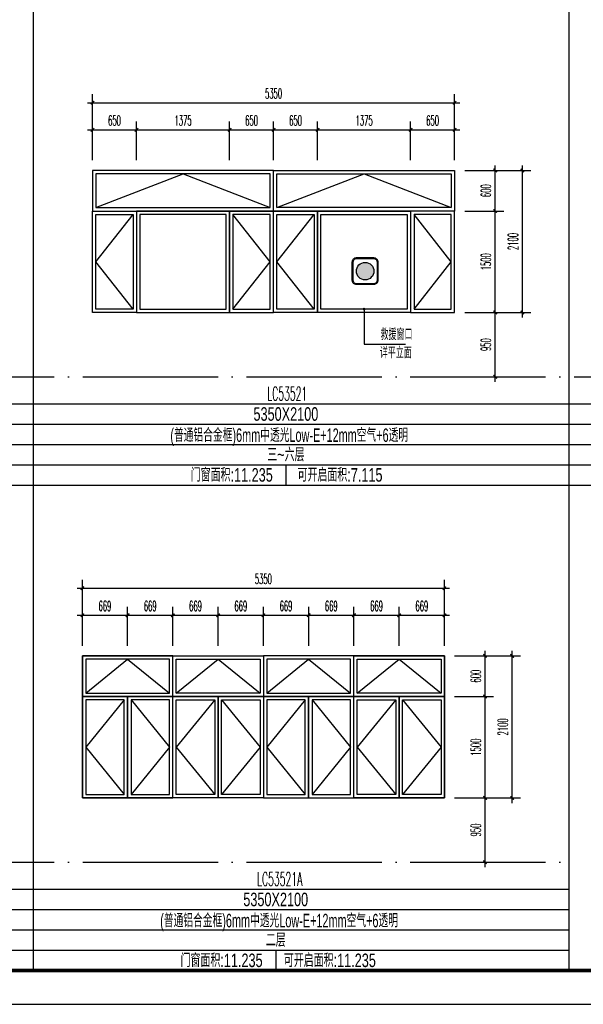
# Model space of a CAD drawing. Extents: x 1779708 to 7299578, y -1121471 to 88434.
# Tile 885 of 1056: x 6654922 to 6663250, y -973850 to -959297. Entities that reach past the tile are written whole.
import ezdxf
from ezdxf.enums import TextEntityAlignment as Align

# ---------------------------------------------------------------- set-up
doc = ezdxf.new("R2010")
doc.units = 0
doc.header["$LTSCALE"] = 1000
doc.header["$MEASUREMENT"] = 0
doc.linetypes.add('DOTE', pattern=[2.42, 2, -0.2, 0.02, -0.2])
doc.layers.get('0').update_dxf_attribs({"linetype": 'CONTINUOUS'})
doc.layers.get('Defpoints').update_dxf_attribs({"linetype": 'CONTINUOUS'})
for name, color, linetype in [('DIM_LEAD', 3, 'CONTINUOUS'), ('DOTE', 1, 'DOTE'), ('NONE', 7, 'CONTINUOUS'), ('PUB_DIM', 3, 'CONTINUOUS'), ('PUB_TAB', 7, 'CONTINUOUS'), ('PUB_TEXT', 7, 'CONTINUOUS'), ('PUB_TITLE', 4, 'CONTINUOUS'), ('WINDOW', 2, 'CONTINUOUS'), ('可见线', 6, 'CONTINUOUS'), ('填充', 251, 'CONTINUOUS'), ('建筑', 31, 'CONTINUOUS'), ('立面细线', 114, 'CONTINUOUS')]:
    doc.layers.add(name, color=color, linetype=linetype)
doc.styles.add('_TCH_DIM', font='SIMPLEX.shx', dxfattribs={"width": 0.7, "bigfont": 'GBCBIG.shx'})
doc.styles.add('_TCH_DIM_T3', font='SIMPLEX.shx', dxfattribs={"width": 0.494118, "bigfont": 'GBCBIG.shx'})
doc.styles.add('dim_font', font='SIMPLEX.shx', dxfattribs={"width": 0.8})
doc.styles.add('华正字体', font='huazheng.shx', dxfattribs={"width": 0.7, "bigfont": 'hztxt.shx'})
doc.dimstyles.new('_TCH_ARCH&&50', dxfattribs={"dimtxt": 148.75, "dimasz": 50, "dimexe": 125, "dimexo": 150, "dimgap": 63.125, "dimtad": 1, "dimdec": 0, "dimzin": 0, "dimdsep": 46, "dimtxsty": '_TCH_DIM_T3', "dimblk": 'ARCHTICK', "dimcen": 0.09, "dimdle": 75, "dimclrt": 7, "dimazin": 2, "dimtfac": 1, "dimtdec": 0, "dimtix": 1, "dimtmove": 2, "dimatfit": 3, "dimfxl": 250, "dimtolj": 1, "dimtzin": 0, "dimarcsym": 0})

# ---------------------------------------------------------------- blocks, each defined once
blk = doc.blocks.new('A$C3D8761CE')
at = {"layer": 'PUB_TITLE'}
blk.add_lwpolyline([(0, 0), (84100, 0), (84100, 59400), (0, 59400)], close=True, dxfattribs=at)
at = {"layer": 'PUB_TITLE', "const_width": 100}
blk.add_lwpolyline([(2500, 1000), (83100, 1000), (83100, 58400), (2500, 58400)], close=True, dxfattribs=at)
blk = doc.blocks.new('A$C718D67BF')
at = {"layer": '建筑'}
h = blk.add_hatch(color=1, dxfattribs=at)
h.dxf.hatch_style = 1
edge = h.paths.add_edge_path()
edge.add_arc((778, 778), 518, 0, 360)
for points in [[(259, 0), (1296, 0, 0.414214), (1555, 259), (1555, 1296, 0.414214), (1296, 1555), (259, 1555, 0.414214), (0, 1296), (0, 259, 0.414214)], [(259, 52), (1296, 52, 0.414214), (1503, 259), (1503, 1296, 0.414214), (1296, 1503), (259, 1503, 0.414214), (52, 1296), (52, 259, 0.414214)]]:
    blk.add_lwpolyline(points, format="xyb", close=True, dxfattribs=at)
at = {"layer": '建筑', "color": 1}
blk.add_circle((778, 778), 518, dxfattribs=at)
blk = doc.blocks.new('_ArchTick')
at = {"color": 0, "linetype": 'ByBlock', "const_width": 0.4}
blk.add_lwpolyline([(-0.5, -0.5), (0.5, 0.5)], dxfattribs=at)
blk = doc.blocks.new('*D3545')
at = {"layer": 'Defpoints', "color": 0, "transparency": 16777216}
for p in [(6661198, -968700), (6661798, -968700), (6661198, -969300)]:
    blk.add_point(p, dxfattribs=at)
at = {"layer": 'PUB_DIM', "color": 0, "lineweight": -2, "transparency": 16777216}
for p, q in [((6661798, -969375), (6661798, -968625)), ((6661348, -968700), (6661923, -968700)), ((6661348, -969300), (6661923, -969300))]:
    blk.add_line(p, q, dxfattribs=at)
at = {"layer": 'PUB_DIM', "color": 0, "lineweight": -2, "transparency": 16777216, "xscale": 50, "yscale": 50, "zscale": 50}
for p, rotation in [((6661798, -968700), 90), ((6661798, -969300), 270)]:
    blk.add_blockref('_ArchTick', p, dxfattribs=dict(at, rotation=rotation))
at = {"layer": 'PUB_DIM', "color": 7, "transparency": 16777216, "insert": (6661661, -969000), "char_height": 148.8, "attachment_point": 5, "rotation": 90, "style": '_TCH_DIM_T3'}
blk.add_mtext('\\A1;600', dxfattribs=at)
blk = doc.blocks.new('*D3546')
at = {"layer": 'Defpoints', "color": 0, "transparency": 16777216}
for p in [(6661198, -969300), (6661798, -969300), (6661198, -970800)]:
    blk.add_point(p, dxfattribs=at)
at = {"layer": 'PUB_DIM', "color": 0, "lineweight": -2, "transparency": 16777216}
for p, q in [((6661798, -970875), (6661798, -969225)), ((6661348, -969300), (6661923, -969300)), ((6661348, -970800), (6661923, -970800))]:
    blk.add_line(p, q, dxfattribs=at)
at = {"layer": 'PUB_DIM', "color": 0, "lineweight": -2, "transparency": 16777216, "xscale": 50, "yscale": 50, "zscale": 50}
for p, rotation in [((6661798, -969300), 90), ((6661798, -970800), 270)]:
    blk.add_blockref('_ArchTick', p, dxfattribs=dict(at, rotation=rotation))
at = {"layer": 'PUB_DIM', "color": 7, "transparency": 16777216, "insert": (6661661, -970050), "char_height": 148.8, "attachment_point": 5, "rotation": 90, "style": '_TCH_DIM_T3'}
blk.add_mtext('\\A1;1500', dxfattribs=at)
blk = doc.blocks.new('*D3547')
at = {"layer": 'Defpoints', "color": 0, "transparency": 16777216}
for p in [(6661198, -970800), (6661798, -970800), (6661198, -971750)]:
    blk.add_point(p, dxfattribs=at)
at = {"layer": 'PUB_DIM', "color": 0, "lineweight": -2, "transparency": 16777216}
for p, q in [((6661348, -970800), (6661923, -970800)), ((6661798, -971825), (6661798, -970725)), ((6661348, -971750), (6661923, -971750))]:
    blk.add_line(p, q, dxfattribs=at)
at = {"layer": 'PUB_DIM', "color": 0, "lineweight": -2, "transparency": 16777216, "xscale": 50, "yscale": 50, "zscale": 50}
for p, rotation in [((6661798, -970800), 90), ((6661798, -971750), 270)]:
    blk.add_blockref('_ArchTick', p, dxfattribs=dict(at, rotation=rotation))
at = {"layer": 'PUB_DIM', "color": 7, "transparency": 16777216, "insert": (6661661, -971275), "char_height": 148.8, "attachment_point": 5, "rotation": 90, "style": '_TCH_DIM_T3'}
blk.add_mtext('\\A1;950', dxfattribs=at)
blk = doc.blocks.new('*D3548')
at = {"layer": 'Defpoints', "color": 0, "transparency": 16777216}
for p in [(6661198, -967700), (6655848, -968550), (6661198, -968550)]:
    blk.add_point(p, dxfattribs=at)
at = {"layer": 'PUB_DIM', "color": 0, "lineweight": -2, "transparency": 16777216}
for p, q in [((6655848, -968400), (6655848, -967575)), ((6661198, -968400), (6661198, -967575)), ((6655773, -967700), (6661273, -967700))]:
    blk.add_line(p, q, dxfattribs=at)
at = {"layer": 'PUB_DIM', "color": 0, "lineweight": -2, "transparency": 16777216, "xscale": 50, "yscale": 50, "zscale": 50, "rotation": 180}
blk.add_blockref('_ArchTick', (6655848, -967700), dxfattribs=at)
at = {"layer": 'PUB_DIM', "color": 0, "lineweight": -2, "transparency": 16777216, "xscale": 50, "yscale": 50, "zscale": 50}
blk.add_blockref('_ArchTick', (6661198, -967700), dxfattribs=at)
at = {"layer": 'PUB_DIM', "color": 7, "transparency": 16777216, "insert": (6658523, -967563), "char_height": 148.8, "attachment_point": 5, "style": '_TCH_DIM_T3'}
blk.add_mtext('\\A1;5350', dxfattribs=at)
blk = doc.blocks.new('*D3549')
at = {"layer": 'Defpoints', "color": 0, "transparency": 16777216}
for p in [(6661348, -968700), (6662198, -968700), (6661348, -970800)]:
    blk.add_point(p, dxfattribs=at)
at = {"layer": 'PUB_DIM', "color": 0, "lineweight": -2, "transparency": 16777216}
for p, q in [((6662198, -970875), (6662198, -968625)), ((6661498, -968700), (6662323, -968700)), ((6661498, -970800), (6662323, -970800))]:
    blk.add_line(p, q, dxfattribs=at)
at = {"layer": 'PUB_DIM', "color": 0, "lineweight": -2, "transparency": 16777216, "xscale": 50, "yscale": 50, "zscale": 50}
for p, rotation in [((6662198, -968700), 90), ((6662198, -970800), 270)]:
    blk.add_blockref('_ArchTick', p, dxfattribs=dict(at, rotation=rotation))
at = {"layer": 'PUB_DIM', "color": 7, "transparency": 16777216, "insert": (6662061, -969750), "char_height": 148.8, "attachment_point": 5, "rotation": 90, "style": '_TCH_DIM_T3'}
blk.add_mtext('\\A1;2100', dxfattribs=at)
blk = doc.blocks.new('*D3603')
at = {"layer": 'Defpoints', "color": 0, "transparency": 16777216}
for p in [(6661348, -961525), (6661948, -961525), (6661348, -962125)]:
    blk.add_point(p, dxfattribs=at)
at = {"layer": 'PUB_DIM', "color": 0, "lineweight": -2, "transparency": 16777216}
for p, q in [((6661948, -962200), (6661948, -961450)), ((6661498, -961525), (6662073, -961525)), ((6661498, -962125), (6662073, -962125))]:
    blk.add_line(p, q, dxfattribs=at)
at = {"layer": 'PUB_DIM', "color": 0, "lineweight": -2, "transparency": 16777216, "xscale": 50, "yscale": 50, "zscale": 50}
for p, rotation in [((6661948, -961525), 90), ((6661948, -962125), 270)]:
    blk.add_blockref('_ArchTick', p, dxfattribs=dict(at, rotation=rotation))
at = {"layer": 'PUB_DIM', "color": 7, "transparency": 16777216, "insert": (6661811, -961825), "char_height": 148.8, "attachment_point": 5, "rotation": 90, "style": '_TCH_DIM_T3'}
blk.add_mtext('\\A1;600', dxfattribs=at)
blk = doc.blocks.new('*D3604')
at = {"layer": 'Defpoints', "color": 0, "transparency": 16777216}
for p in [(6661348, -962125), (6661948, -962125), (6661348, -963625)]:
    blk.add_point(p, dxfattribs=at)
at = {"layer": 'PUB_DIM', "color": 0, "lineweight": -2, "transparency": 16777216}
for p, q in [((6661948, -963700), (6661948, -962050)), ((6661498, -962125), (6662073, -962125)), ((6661498, -963625), (6662073, -963625))]:
    blk.add_line(p, q, dxfattribs=at)
at = {"layer": 'PUB_DIM', "color": 0, "lineweight": -2, "transparency": 16777216, "xscale": 50, "yscale": 50, "zscale": 50}
for p, rotation in [((6661948, -962125), 90), ((6661948, -963625), 270)]:
    blk.add_blockref('_ArchTick', p, dxfattribs=dict(at, rotation=rotation))
at = {"layer": 'PUB_DIM', "color": 7, "transparency": 16777216, "insert": (6661811, -962875), "char_height": 148.8, "attachment_point": 5, "rotation": 90, "style": '_TCH_DIM_T3'}
blk.add_mtext('\\A1;1500', dxfattribs=at)
blk = doc.blocks.new('*D3605')
at = {"layer": 'Defpoints', "color": 0, "transparency": 16777216}
for p in [(6661348, -963625), (6661948, -963625), (6661348, -964575)]:
    blk.add_point(p, dxfattribs=at)
at = {"layer": 'PUB_DIM', "color": 0, "lineweight": -2, "transparency": 16777216}
for p, q in [((6661948, -964650), (6661948, -963550)), ((6661498, -963625), (6662073, -963625)), ((6661498, -964575), (6662073, -964575))]:
    blk.add_line(p, q, dxfattribs=at)
at = {"layer": 'PUB_DIM', "color": 0, "lineweight": -2, "transparency": 16777216, "xscale": 50, "yscale": 50, "zscale": 50}
for p, rotation in [((6661948, -963625), 90), ((6661948, -964575), 270)]:
    blk.add_blockref('_ArchTick', p, dxfattribs=dict(at, rotation=rotation))
at = {"layer": 'PUB_DIM', "color": 7, "transparency": 16777216, "insert": (6661811, -964100), "char_height": 148.8, "attachment_point": 5, "rotation": 90, "style": '_TCH_DIM_T3'}
blk.add_mtext('\\A1;950', dxfattribs=at)
blk = doc.blocks.new('*D3606')
at = {"layer": 'Defpoints', "color": 0, "transparency": 16777216}
for p in [(6656648, -960925), (6655998, -961525), (6656648, -961525)]:
    blk.add_point(p, dxfattribs=at)
at = {"layer": 'PUB_DIM', "color": 0, "lineweight": -2, "transparency": 16777216}
for p, q in [((6655923, -960925), (6656723, -960925)), ((6655998, -961375), (6655998, -960800)), ((6656648, -961375), (6656648, -960800))]:
    blk.add_line(p, q, dxfattribs=at)
at = {"layer": 'PUB_DIM', "color": 0, "lineweight": -2, "transparency": 16777216, "xscale": 50, "yscale": 50, "zscale": 50, "rotation": 180}
blk.add_blockref('_ArchTick', (6655998, -960925), dxfattribs=at)
at = {"layer": 'PUB_DIM', "color": 0, "lineweight": -2, "transparency": 16777216, "xscale": 50, "yscale": 50, "zscale": 50}
blk.add_blockref('_ArchTick', (6656648, -960925), dxfattribs=at)
at = {"layer": 'PUB_DIM', "color": 7, "transparency": 16777216, "insert": (6656323, -960787), "char_height": 148.8, "attachment_point": 5, "style": '_TCH_DIM_T3'}
blk.add_mtext('\\A1;650', dxfattribs=at)
blk = doc.blocks.new('*D3607')
at = {"layer": 'Defpoints', "color": 0, "transparency": 16777216}
for p in [(6658023, -960925), (6656648, -961525), (6658023, -961525)]:
    blk.add_point(p, dxfattribs=at)
at = {"layer": 'PUB_DIM', "color": 0, "lineweight": -2, "transparency": 16777216}
for p, q in [((6656573, -960925), (6658098, -960925)), ((6656648, -961375), (6656648, -960800)), ((6658023, -961375), (6658023, -960800))]:
    blk.add_line(p, q, dxfattribs=at)
at = {"layer": 'PUB_DIM', "color": 0, "lineweight": -2, "transparency": 16777216, "xscale": 50, "yscale": 50, "zscale": 50, "rotation": 180}
blk.add_blockref('_ArchTick', (6656648, -960925), dxfattribs=at)
at = {"layer": 'PUB_DIM', "color": 0, "lineweight": -2, "transparency": 16777216, "xscale": 50, "yscale": 50, "zscale": 50}
blk.add_blockref('_ArchTick', (6658023, -960925), dxfattribs=at)
at = {"layer": 'PUB_DIM', "color": 7, "transparency": 16777216, "insert": (6657336, -960787), "char_height": 148.8, "attachment_point": 5, "style": '_TCH_DIM_T3'}
blk.add_mtext('\\A1;1375', dxfattribs=at)
blk = doc.blocks.new('*D3608')
at = {"layer": 'Defpoints', "color": 0, "transparency": 16777216}
for p in [(6658673, -960925), (6658023, -961525), (6658673, -961525)]:
    blk.add_point(p, dxfattribs=at)
at = {"layer": 'PUB_DIM', "color": 0, "lineweight": -2, "transparency": 16777216}
for p, q in [((6657948, -960925), (6658748, -960925)), ((6658023, -961375), (6658023, -960800)), ((6658673, -961375), (6658673, -960800))]:
    blk.add_line(p, q, dxfattribs=at)
at = {"layer": 'PUB_DIM', "color": 0, "lineweight": -2, "transparency": 16777216, "xscale": 50, "yscale": 50, "zscale": 50, "rotation": 180}
blk.add_blockref('_ArchTick', (6658023, -960925), dxfattribs=at)
at = {"layer": 'PUB_DIM', "color": 0, "lineweight": -2, "transparency": 16777216, "xscale": 50, "yscale": 50, "zscale": 50}
blk.add_blockref('_ArchTick', (6658673, -960925), dxfattribs=at)
at = {"layer": 'PUB_DIM', "color": 7, "transparency": 16777216, "insert": (6658348, -960787), "char_height": 148.8, "attachment_point": 5, "style": '_TCH_DIM_T3'}
blk.add_mtext('\\A1;650', dxfattribs=at)
blk = doc.blocks.new('*D3609')
at = {"layer": 'Defpoints', "color": 0, "transparency": 16777216}
for p in [(6659323, -960925), (6658673, -961525), (6659323, -961525)]:
    blk.add_point(p, dxfattribs=at)
at = {"layer": 'PUB_DIM', "color": 0, "lineweight": -2, "transparency": 16777216}
for p, q in [((6658598, -960925), (6659398, -960925)), ((6658673, -961375), (6658673, -960800)), ((6659323, -961375), (6659323, -960800))]:
    blk.add_line(p, q, dxfattribs=at)
at = {"layer": 'PUB_DIM', "color": 0, "lineweight": -2, "transparency": 16777216, "xscale": 50, "yscale": 50, "zscale": 50, "rotation": 180}
blk.add_blockref('_ArchTick', (6658673, -960925), dxfattribs=at)
at = {"layer": 'PUB_DIM', "color": 0, "lineweight": -2, "transparency": 16777216, "xscale": 50, "yscale": 50, "zscale": 50}
blk.add_blockref('_ArchTick', (6659323, -960925), dxfattribs=at)
at = {"layer": 'PUB_DIM', "color": 7, "transparency": 16777216, "insert": (6658998, -960787), "char_height": 148.8, "attachment_point": 5, "style": '_TCH_DIM_T3'}
blk.add_mtext('\\A1;650', dxfattribs=at)
blk = doc.blocks.new('*D3610')
at = {"layer": 'Defpoints', "color": 0, "transparency": 16777216}
for p in [(6660698, -960925), (6659323, -961525), (6660698, -961525)]:
    blk.add_point(p, dxfattribs=at)
at = {"layer": 'PUB_DIM', "color": 0, "lineweight": -2, "transparency": 16777216}
for p, q in [((6659248, -960925), (6660773, -960925)), ((6659323, -961375), (6659323, -960800)), ((6660698, -961375), (6660698, -960800))]:
    blk.add_line(p, q, dxfattribs=at)
at = {"layer": 'PUB_DIM', "color": 0, "lineweight": -2, "transparency": 16777216, "xscale": 50, "yscale": 50, "zscale": 50, "rotation": 180}
blk.add_blockref('_ArchTick', (6659323, -960925), dxfattribs=at)
at = {"layer": 'PUB_DIM', "color": 0, "lineweight": -2, "transparency": 16777216, "xscale": 50, "yscale": 50, "zscale": 50}
blk.add_blockref('_ArchTick', (6660698, -960925), dxfattribs=at)
at = {"layer": 'PUB_DIM', "color": 7, "transparency": 16777216, "insert": (6660011, -960787), "char_height": 148.8, "attachment_point": 5, "style": '_TCH_DIM_T3'}
blk.add_mtext('\\A1;1375', dxfattribs=at)
blk = doc.blocks.new('*D3611')
at = {"layer": 'Defpoints', "color": 0, "transparency": 16777216}
for p in [(6661348, -960925), (6660698, -961525), (6661348, -961525)]:
    blk.add_point(p, dxfattribs=at)
at = {"layer": 'PUB_DIM', "color": 0, "lineweight": -2, "transparency": 16777216}
for p, q in [((6660623, -960925), (6661423, -960925)), ((6660698, -961375), (6660698, -960800)), ((6661348, -961375), (6661348, -960800))]:
    blk.add_line(p, q, dxfattribs=at)
at = {"layer": 'PUB_DIM', "color": 0, "lineweight": -2, "transparency": 16777216, "xscale": 50, "yscale": 50, "zscale": 50, "rotation": 180}
blk.add_blockref('_ArchTick', (6660698, -960925), dxfattribs=at)
at = {"layer": 'PUB_DIM', "color": 0, "lineweight": -2, "transparency": 16777216, "xscale": 50, "yscale": 50, "zscale": 50}
blk.add_blockref('_ArchTick', (6661348, -960925), dxfattribs=at)
at = {"layer": 'PUB_DIM', "color": 7, "transparency": 16777216, "insert": (6661023, -960787), "char_height": 148.8, "attachment_point": 5, "style": '_TCH_DIM_T3'}
blk.add_mtext('\\A1;650', dxfattribs=at)
blk = doc.blocks.new('*D3612')
at = {"layer": 'Defpoints', "color": 0, "transparency": 16777216}
for p in [(6661348, -960525), (6655998, -961375), (6661348, -961375)]:
    blk.add_point(p, dxfattribs=at)
at = {"layer": 'PUB_DIM', "color": 0, "lineweight": -2, "transparency": 16777216}
for p, q in [((6655998, -961225), (6655998, -960400)), ((6661348, -961225), (6661348, -960400)), ((6655923, -960525), (6661423, -960525))]:
    blk.add_line(p, q, dxfattribs=at)
at = {"layer": 'PUB_DIM', "color": 0, "lineweight": -2, "transparency": 16777216, "xscale": 50, "yscale": 50, "zscale": 50, "rotation": 180}
blk.add_blockref('_ArchTick', (6655998, -960525), dxfattribs=at)
at = {"layer": 'PUB_DIM', "color": 0, "lineweight": -2, "transparency": 16777216, "xscale": 50, "yscale": 50, "zscale": 50}
blk.add_blockref('_ArchTick', (6661348, -960525), dxfattribs=at)
at = {"layer": 'PUB_DIM', "color": 7, "transparency": 16777216, "insert": (6658673, -960388), "char_height": 148.8, "attachment_point": 5, "style": '_TCH_DIM_T3'}
blk.add_mtext('\\A1;5350', dxfattribs=at)
blk = doc.blocks.new('*D3613')
at = {"layer": 'Defpoints', "color": 0, "transparency": 16777216}
for p in [(6661498, -961525), (6662349, -961525), (6661498, -963625)]:
    blk.add_point(p, dxfattribs=at)
at = {"layer": 'PUB_DIM', "color": 0, "lineweight": -2, "transparency": 16777216}
for p, q in [((6662349, -963700), (6662349, -961450)), ((6661648, -961525), (6662474, -961525)), ((6661648, -963625), (6662474, -963625))]:
    blk.add_line(p, q, dxfattribs=at)
at = {"layer": 'PUB_DIM', "color": 0, "lineweight": -2, "transparency": 16777216, "xscale": 50, "yscale": 50, "zscale": 50}
for p, rotation in [((6662349, -961525), 90), ((6662349, -963625), 270)]:
    blk.add_blockref('_ArchTick', p, dxfattribs=dict(at, rotation=rotation))
at = {"layer": 'PUB_DIM', "color": 7, "transparency": 16777216, "insert": (6662211, -962575), "char_height": 148.8, "attachment_point": 5, "rotation": 90, "style": '_TCH_DIM_T3'}
blk.add_mtext('\\A1;2100', dxfattribs=at)
blk = doc.blocks.new('*D3888')
at = {"layer": 'Defpoints', "color": 0, "transparency": 16777216}
for p in [(6656517, -968100), (6655848, -968700), (6656517, -968700)]:
    blk.add_point(p, dxfattribs=at)
at = {"layer": 'PUB_DIM', "color": 0, "lineweight": -2, "transparency": 16777216}
for p, q in [((6655848, -968550), (6655848, -967975)), ((6656517, -968550), (6656517, -967975)), ((6655773, -968100), (6656592, -968100))]:
    blk.add_line(p, q, dxfattribs=at)
at = {"layer": 'PUB_DIM', "color": 0, "lineweight": -2, "transparency": 16777216, "xscale": 50, "yscale": 50, "zscale": 50, "rotation": 180}
blk.add_blockref('_ArchTick', (6655848, -968100), dxfattribs=at)
at = {"layer": 'PUB_DIM', "color": 0, "lineweight": -2, "transparency": 16777216, "xscale": 50, "yscale": 50, "zscale": 50}
blk.add_blockref('_ArchTick', (6656517, -968100), dxfattribs=at)
at = {"layer": 'PUB_DIM', "color": 7, "transparency": 16777216, "insert": (6656182, -967963), "char_height": 148.8, "attachment_point": 5, "style": '_TCH_DIM_T3'}
blk.add_mtext('\\A1;669', dxfattribs=at)
blk = doc.blocks.new('*D3889')
at = {"layer": 'Defpoints', "color": 0, "transparency": 16777216}
for p in [(6657185, -968100), (6656517, -968700), (6657185, -968700)]:
    blk.add_point(p, dxfattribs=at)
at = {"layer": 'PUB_DIM', "color": 0, "lineweight": -2, "transparency": 16777216}
for p, q in [((6656517, -968550), (6656517, -967975)), ((6657185, -968550), (6657185, -967975)), ((6656442, -968100), (6657260, -968100))]:
    blk.add_line(p, q, dxfattribs=at)
at = {"layer": 'PUB_DIM', "color": 0, "lineweight": -2, "transparency": 16777216, "xscale": 50, "yscale": 50, "zscale": 50, "rotation": 180}
blk.add_blockref('_ArchTick', (6656517, -968100), dxfattribs=at)
at = {"layer": 'PUB_DIM', "color": 0, "lineweight": -2, "transparency": 16777216, "xscale": 50, "yscale": 50, "zscale": 50}
blk.add_blockref('_ArchTick', (6657185, -968100), dxfattribs=at)
at = {"layer": 'PUB_DIM', "color": 7, "transparency": 16777216, "insert": (6656851, -967963), "char_height": 148.8, "attachment_point": 5, "style": '_TCH_DIM_T3'}
blk.add_mtext('\\A1;669', dxfattribs=at)
blk = doc.blocks.new('*D3890')
at = {"layer": 'Defpoints', "color": 0, "transparency": 16777216}
for p in [(6657854, -968100), (6657185, -968700), (6657854, -968700)]:
    blk.add_point(p, dxfattribs=at)
at = {"layer": 'PUB_DIM', "color": 0, "lineweight": -2, "transparency": 16777216}
for p, q in [((6657185, -968550), (6657185, -967975)), ((6657854, -968550), (6657854, -967975)), ((6657110, -968100), (6657929, -968100))]:
    blk.add_line(p, q, dxfattribs=at)
at = {"layer": 'PUB_DIM', "color": 0, "lineweight": -2, "transparency": 16777216, "xscale": 50, "yscale": 50, "zscale": 50, "rotation": 180}
blk.add_blockref('_ArchTick', (6657185, -968100), dxfattribs=at)
at = {"layer": 'PUB_DIM', "color": 0, "lineweight": -2, "transparency": 16777216, "xscale": 50, "yscale": 50, "zscale": 50}
blk.add_blockref('_ArchTick', (6657854, -968100), dxfattribs=at)
at = {"layer": 'PUB_DIM', "color": 7, "transparency": 16777216, "insert": (6657520, -967963), "char_height": 148.8, "attachment_point": 5, "style": '_TCH_DIM_T3'}
blk.add_mtext('\\A1;669', dxfattribs=at)
blk = doc.blocks.new('*D3891')
at = {"layer": 'Defpoints', "color": 0, "transparency": 16777216}
for p in [(6658523, -968100), (6657854, -968700), (6658523, -968700)]:
    blk.add_point(p, dxfattribs=at)
at = {"layer": 'PUB_DIM', "color": 0, "lineweight": -2, "transparency": 16777216}
for p, q in [((6657854, -968550), (6657854, -967975)), ((6658523, -968550), (6658523, -967975)), ((6657779, -968100), (6658598, -968100))]:
    blk.add_line(p, q, dxfattribs=at)
at = {"layer": 'PUB_DIM', "color": 0, "lineweight": -2, "transparency": 16777216, "xscale": 50, "yscale": 50, "zscale": 50, "rotation": 180}
blk.add_blockref('_ArchTick', (6657854, -968100), dxfattribs=at)
at = {"layer": 'PUB_DIM', "color": 0, "lineweight": -2, "transparency": 16777216, "xscale": 50, "yscale": 50, "zscale": 50}
blk.add_blockref('_ArchTick', (6658523, -968100), dxfattribs=at)
at = {"layer": 'PUB_DIM', "color": 7, "transparency": 16777216, "insert": (6658189, -967963), "char_height": 148.8, "attachment_point": 5, "style": '_TCH_DIM_T3'}
blk.add_mtext('\\A1;669', dxfattribs=at)
blk = doc.blocks.new('*D3892')
at = {"layer": 'Defpoints', "color": 0, "transparency": 16777216}
for p in [(6659192, -968100), (6658523, -968700), (6659192, -968700)]:
    blk.add_point(p, dxfattribs=at)
at = {"layer": 'PUB_DIM', "color": 0, "lineweight": -2, "transparency": 16777216}
for p, q in [((6658523, -968550), (6658523, -967975)), ((6659192, -968550), (6659192, -967975)), ((6658448, -968100), (6659267, -968100))]:
    blk.add_line(p, q, dxfattribs=at)
at = {"layer": 'PUB_DIM', "color": 0, "lineweight": -2, "transparency": 16777216, "xscale": 50, "yscale": 50, "zscale": 50, "rotation": 180}
blk.add_blockref('_ArchTick', (6658523, -968100), dxfattribs=at)
at = {"layer": 'PUB_DIM', "color": 0, "lineweight": -2, "transparency": 16777216, "xscale": 50, "yscale": 50, "zscale": 50}
blk.add_blockref('_ArchTick', (6659192, -968100), dxfattribs=at)
at = {"layer": 'PUB_DIM', "color": 7, "transparency": 16777216, "insert": (6658857, -967963), "char_height": 148.8, "attachment_point": 5, "style": '_TCH_DIM_T3'}
blk.add_mtext('\\A1;669', dxfattribs=at)
blk = doc.blocks.new('*D3893')
at = {"layer": 'Defpoints', "color": 0, "transparency": 16777216}
for p in [(6659860, -968100), (6659192, -968700), (6659860, -968700)]:
    blk.add_point(p, dxfattribs=at)
at = {"layer": 'PUB_DIM', "color": 0, "lineweight": -2, "transparency": 16777216}
for p, q in [((6659192, -968550), (6659192, -967975)), ((6659860, -968550), (6659860, -967975)), ((6659117, -968100), (6659935, -968100))]:
    blk.add_line(p, q, dxfattribs=at)
at = {"layer": 'PUB_DIM', "color": 0, "lineweight": -2, "transparency": 16777216, "xscale": 50, "yscale": 50, "zscale": 50, "rotation": 180}
blk.add_blockref('_ArchTick', (6659192, -968100), dxfattribs=at)
at = {"layer": 'PUB_DIM', "color": 0, "lineweight": -2, "transparency": 16777216, "xscale": 50, "yscale": 50, "zscale": 50}
blk.add_blockref('_ArchTick', (6659860, -968100), dxfattribs=at)
at = {"layer": 'PUB_DIM', "color": 7, "transparency": 16777216, "insert": (6659526, -967963), "char_height": 148.8, "attachment_point": 5, "style": '_TCH_DIM_T3'}
blk.add_mtext('\\A1;669', dxfattribs=at)
blk = doc.blocks.new('*D3894')
at = {"layer": 'Defpoints', "color": 0, "transparency": 16777216}
for p in [(6660529, -968100), (6659860, -968700), (6660529, -968700)]:
    blk.add_point(p, dxfattribs=at)
at = {"layer": 'PUB_DIM', "color": 0, "lineweight": -2, "transparency": 16777216}
for p, q in [((6659860, -968550), (6659860, -967975)), ((6660529, -968550), (6660529, -967975)), ((6659785, -968100), (6660604, -968100))]:
    blk.add_line(p, q, dxfattribs=at)
at = {"layer": 'PUB_DIM', "color": 0, "lineweight": -2, "transparency": 16777216, "xscale": 50, "yscale": 50, "zscale": 50, "rotation": 180}
blk.add_blockref('_ArchTick', (6659860, -968100), dxfattribs=at)
at = {"layer": 'PUB_DIM', "color": 0, "lineweight": -2, "transparency": 16777216, "xscale": 50, "yscale": 50, "zscale": 50}
blk.add_blockref('_ArchTick', (6660529, -968100), dxfattribs=at)
at = {"layer": 'PUB_DIM', "color": 7, "transparency": 16777216, "insert": (6660195, -967963), "char_height": 148.8, "attachment_point": 5, "style": '_TCH_DIM_T3'}
blk.add_mtext('\\A1;669', dxfattribs=at)
blk = doc.blocks.new('*D3895')
at = {"layer": 'Defpoints', "color": 0, "transparency": 16777216}
for p in [(6661198, -968100), (6660529, -968700), (6661198, -968700)]:
    blk.add_point(p, dxfattribs=at)
at = {"layer": 'PUB_DIM', "color": 0, "lineweight": -2, "transparency": 16777216}
for p, q in [((6660529, -968550), (6660529, -967975)), ((6661198, -968550), (6661198, -967975)), ((6660454, -968100), (6661273, -968100))]:
    blk.add_line(p, q, dxfattribs=at)
at = {"layer": 'PUB_DIM', "color": 0, "lineweight": -2, "transparency": 16777216, "xscale": 50, "yscale": 50, "zscale": 50, "rotation": 180}
blk.add_blockref('_ArchTick', (6660529, -968100), dxfattribs=at)
at = {"layer": 'PUB_DIM', "color": 0, "lineweight": -2, "transparency": 16777216, "xscale": 50, "yscale": 50, "zscale": 50}
blk.add_blockref('_ArchTick', (6661198, -968100), dxfattribs=at)
at = {"layer": 'PUB_DIM', "color": 7, "transparency": 16777216, "insert": (6660864, -967963), "char_height": 148.8, "attachment_point": 5, "style": '_TCH_DIM_T3'}
blk.add_mtext('\\A1;669', dxfattribs=at)

msp = doc.modelspace()

# ---------------------------------------------------------------- linework, layer by layer
at = {"layer": 'DIM_LEAD'}
for p, q in [((6660010.7, -963575.2), (6660010.7, -964095.1)), ((6660010.7, -964095.1), (6660623.6, -964095.1))]:
    msp.add_line(p, q, dxfattribs=at)
at = {"layer": 'DIM_LEAD', "const_width": 20}
msp.add_lwpolyline([(6660010.7, -963565.2, 1), (6660010.7, -963585.2, 1)], format="xyb", close=True, dxfattribs=at)
at = {"layer": 'DOTE'}
for p, q in [((6646173.1, -964575.2), (6682073.1, -964575.2)), ((6646173.1, -971750.2), (6663033.9, -971750.2))]:
    msp.add_line(p, q, dxfattribs=at)
at = {"layer": 'PUB_TAB'}
for p, q in [((6655123.5, -944650.2), (6655123.5, -973350.2)), ((6663033.9, -944650.2), (6663033.9, -973350.2)), ((6645273.1, -964975.2), (6682073.1, -964975.2)), ((6645273.1, -965275.2), (6682073.1, -965275.2)), ((6645273.1, -965575.2), (6682073.1, -965575.2)), ((6645273.1, -965875.2), (6682073.1, -965875.2)), ((6658855.2, -965875.2), (6658855.2, -966175.2)), ((6645273.1, -966175.2), (6682073.1, -966175.2)), ((6645273.1, -972150.2), (6663033.9, -972150.2)), ((6645273.1, -972450.2), (6663033.9, -972450.2)), ((6645273.1, -972750.2), (6663033.9, -972750.2)), ((6645273.1, -973050.2), (6663033.9, -973050.2)), ((6658704.9, -973050.2), (6658704.9, -973350.2)), ((6645273.1, -973350.2), (6663033.9, -973350.2)), ((6645273.1, -973350.2), (6663033.9, -973350.2))]:
    msp.add_line(p, q, dxfattribs=at)
at = {"layer": 'WINDOW'}
for points in [[(6655998.2, -962125.2), (6658673.2, -962125.2), (6658673.2, -961525.2), (6655998.2, -961525.2)], [(6661348.2, -962125.2), (6658673.2, -962125.2), (6658673.2, -961525.2), (6661348.2, -961525.2)], [(6656648.2, -963625.2), (6655998.2, -963625.2), (6655998.2, -962125.2), (6656648.2, -962125.2)], [(6656648.2, -963625.2), (6658023.2, -963625.2), (6658023.2, -962125.2), (6656648.2, -962125.2)], [(6658023.2, -963625.2), (6658673.2, -963625.2), (6658673.2, -962125.2), (6658023.2, -962125.2)], [(6659323.2, -963625.2), (6658673.2, -963625.2), (6658673.2, -962125.2), (6659323.2, -962125.2)], [(6660698.2, -963625.2), (6659323.2, -963625.2), (6659323.2, -962125.2), (6660698.2, -962125.2)], [(6660698.2, -963625.2), (6661348.2, -963625.2), (6661348.2, -962125.2), (6660698.2, -962125.2)], [(6658522.9, -969300.2), (6655847.9, -969300.2), (6655847.9, -968700.2), (6658522.9, -968700.2)], [(6657185.4, -968700.2), (6655847.9, -968700.2), (6655847.9, -969300.2), (6657185.4, -969300.2)], [(6657185.4, -968700.2), (6658522.9, -968700.2), (6658522.9, -969300.2), (6657185.4, -969300.2)], [(6658522.9, -969300.2), (6661197.9, -969300.2), (6661197.9, -968700.2), (6658522.9, -968700.2)], [(6659860.4, -968700.2), (6658522.9, -968700.2), (6658522.9, -969300.2), (6659860.4, -969300.2)], [(6659860.4, -968700.2), (6661197.9, -968700.2), (6661197.9, -969300.2), (6659860.4, -969300.2)], [(6658522.9, -970800.2), (6655847.9, -970800.2), (6655847.9, -969300.2), (6658522.9, -969300.2)], [(6656516.7, -969300.2), (6655847.9, -969300.2), (6655847.9, -970800.2), (6656516.7, -970800.2)], [(6657185.4, -969300.2), (6656516.7, -969300.2), (6656516.7, -970800.2), (6657185.4, -970800.2)], [(6657185.4, -969300.2), (6657854.2, -969300.2), (6657854.2, -970800.2), (6657185.4, -970800.2)], [(6657854.2, -969300.2), (6658522.9, -969300.2), (6658522.9, -970800.2), (6657854.2, -970800.2)], [(6658522.9, -970800.2), (6661197.9, -970800.2), (6661197.9, -969300.2), (6658522.9, -969300.2)], [(6659191.7, -969300.2), (6658522.9, -969300.2), (6658522.9, -970800.2), (6659191.7, -970800.2)], [(6659860.4, -969300.2), (6659191.7, -969300.2), (6659191.7, -970800.2), (6659860.4, -970800.2)], [(6659860.4, -969300.2), (6660529.2, -969300.2), (6660529.2, -970800.2), (6659860.4, -970800.2)], [(6660529.2, -969300.2), (6661197.9, -969300.2), (6661197.9, -970800.2), (6660529.2, -970800.2)]]:
    msp.add_lwpolyline(points, close=True, dxfattribs=at)
at = {"layer": '立面细线'}
for points in [[(6656048.2, -962075.2), (6658623.2, -962075.2), (6658623.2, -961575.2), (6656048.2, -961575.2)], [(6661298.2, -962075.2), (6658723.2, -962075.2), (6658723.2, -961575.2), (6661298.2, -961575.2)], [(6656598.2, -963575.2), (6656048.2, -963575.2), (6656048.2, -962175.2), (6656598.2, -962175.2)], [(6656698.2, -963575.2), (6657973.2, -963575.2), (6657973.2, -962175.2), (6656698.2, -962175.2)], [(6660648.2, -963575.2), (6659373.2, -963575.2), (6659373.2, -962175.2), (6660648.2, -962175.2)], [(6660748.2, -963575.2), (6661298.2, -963575.2), (6661298.2, -962175.2), (6660748.2, -962175.2)], [(6657135.4, -968750.2), (6655897.9, -968750.2), (6655897.9, -969250.2), (6657135.4, -969250.2)], [(6657235.4, -968750.2), (6658472.9, -968750.2), (6658472.9, -969250.2), (6657235.4, -969250.2)], [(6659810.4, -968750.2), (6658572.9, -968750.2), (6658572.9, -969250.2), (6659810.4, -969250.2)], [(6659910.4, -968750.2), (6661147.9, -968750.2), (6661147.9, -969250.2), (6659910.4, -969250.2)], [(6656466.7, -969350.2), (6655897.9, -969350.2), (6655897.9, -970750.2), (6656466.7, -970750.2)], [(6657135.4, -969350.2), (6656566.7, -969350.2), (6656566.7, -970750.2), (6657135.4, -970750.2)], [(6657235.4, -969350.2), (6657804.2, -969350.2), (6657804.2, -970750.2), (6657235.4, -970750.2)], [(6657904.2, -969350.2), (6658472.9, -969350.2), (6658472.9, -970750.2), (6657904.2, -970750.2)], [(6659141.7, -969350.2), (6658572.9, -969350.2), (6658572.9, -970750.2), (6659141.7, -970750.2)], [(6659810.4, -969350.2), (6659241.7, -969350.2), (6659241.7, -970750.2), (6659810.4, -970750.2)], [(6659910.4, -969350.2), (6660479.2, -969350.2), (6660479.2, -970750.2), (6659910.4, -970750.2)], [(6660579.2, -969350.2), (6661147.9, -969350.2), (6661147.9, -970750.2), (6660579.2, -970750.2)]]:
    msp.add_lwpolyline(points, close=True, dxfattribs=at)
for points in [[(6656048.2, -962075.2), (6657335.7, -961575.2), (6658623.2, -962075.2)], [(6658723.2, -962075.2), (6660010.7, -961575.2), (6661298.2, -962075.2)], [(6656598.2, -963575.2), (6656048.2, -963575.2), (6656048.2, -962175.2), (6656598.2, -962175.2), (6656598.2, -963575.2), (6656048.2, -962875.2), (6656598.2, -962175.2)], [(6658073.2, -963575.2), (6658623.2, -963575.2), (6658623.2, -962175.2), (6658073.2, -962175.2), (6658073.2, -963575.2), (6658623.2, -962875.2), (6658073.2, -962175.2)], [(6659273.2, -963575.2), (6658723.2, -963575.2), (6658723.2, -962175.2), (6659273.2, -962175.2), (6659273.2, -963575.2), (6658723.2, -962875.2), (6659273.2, -962175.2)], [(6660748.2, -963575.2), (6661298.2, -963575.2), (6661298.2, -962175.2), (6660748.2, -962175.2), (6660748.2, -963575.2), (6661298.2, -962875.2), (6660748.2, -962175.2)], [(6655897.9, -969250.2), (6656516.7, -968750.2), (6657135.4, -969250.2)], [(6657235.4, -969250.2), (6657854.2, -968750.2), (6658472.9, -969250.2)], [(6658572.9, -969250.2), (6659191.7, -968750.2), (6659810.4, -969250.2)], [(6659910.4, -969250.2), (6660529.2, -968750.2), (6661147.9, -969250.2)], [(6656466.7, -969350.2), (6655897.9, -970050.2), (6656466.7, -970750.2)], [(6656566.7, -969350.2), (6657135.4, -970050.2), (6656566.7, -970750.2)], [(6657804.2, -969350.2), (6657235.4, -970050.2), (6657804.2, -970750.2)], [(6657904.2, -969350.2), (6658472.9, -970050.2), (6657904.2, -970750.2)], [(6659141.7, -969350.2), (6658572.9, -970050.2), (6659141.7, -970750.2)], [(6659241.7, -969350.2), (6659810.4, -970050.2), (6659241.7, -970750.2)], [(6660479.2, -969350.2), (6659910.4, -970050.2), (6660479.2, -970750.2)], [(6660579.2, -969350.2), (6661147.9, -970050.2), (6660579.2, -970750.2)]]:
    msp.add_lwpolyline(points, dxfattribs=at)

# ---------------------------------------------------------------- block references
at = {"layer": '可见线', "xscale": 0.5, "yscale": 0.5, "zscale": 0.5}
msp.add_blockref('A$C3D8761CE', (6644023.1, -973850.2), dxfattribs=at)
at = {"layer": '填充', "xscale": 0.25, "yscale": 0.25, "zscale": 0.25}
msp.add_blockref('A$C718D67BF', (6659831.1, -963208), dxfattribs=at)

# ---------------------------------------------------------------- texts
at = {"layer": 'NONE', "style": 'dim_font', "width": 0.5}
for s, p in [('LC53521', (6658579.7, -964924)), ('LC53521A', (6658429.4, -972099))]:
    msp.add_text(s, height=200, dxfattribs=at).set_placement(p)
at = {"layer": 'PUB_TAB', "style": '华正字体', "width": 0.7}
for s, p in [('5350X2100', (6658855.2, -965225.2)), ('三~六层', (6658855.2, -965825.2)), ('门窗面积:11.235', (6658055.2, -966125.2)), ('可开启面积:7.115', (6659655.2, -966125.2)), ('5350X2100', (6658704.9, -972400.2)), ('二层', (6658704.9, -973000.2)), ('门窗面积:11.235', (6657904.9, -973300.2)), ('可开启面积:11.235', (6659504.9, -973300.2))]:
    msp.add_text(s, height=200, dxfattribs=at).set_placement(p, align=Align.CENTER)
at = {"layer": 'PUB_TEXT', "color": 7, "style": '_TCH_DIM', "width": 0.7}
for s, p in [('救援窗口', (6660253.1, -964031.5)), ('详平立面', (6660242.7, -964302.1))]:
    msp.add_text(s, height=168.79, dxfattribs=at).set_placement(p)
at = {"layer": 'PUB_TEXT', "style": '华正字体', "width": 0.6}
for p in [(6658904.8, -965537.8), (6658754.5, -972712.8)]:
    msp.add_text('(普通铝合金框)6mm中透光Low-E+12mm空气+6透明', height=200, dxfattribs=at).set_placement(p, align=Align.CENTER)

# ---------------------------------------------------------------- dimensions: what is measured, and where the dimension line sits
at = {"layer": 'PUB_DIM'}
for p1, p2, distance, picture, middle in [((6655998.2, -961375.2), (6661348.2, -961375.2), 849.9, '*D3612', (6658673.2, -960387.8)), ((6655998.2, -961525.2), (6656648.2, -961525.2), 600.4, '*D3606', (6656323.2, -960787.3)), ((6656648.2, -961525.2), (6658023.2, -961525.2), 600.4, '*D3607', (6657335.7, -960787.3)), ((6658023.2, -961525.2), (6658673.2, -961525.2), 600.4, '*D3608', (6658348.2, -960787.3)), ((6658673.2, -961525.2), (6659323.2, -961525.2), 600.4, '*D3609', (6658998.2, -960787.3)), ((6659323.2, -961525.2), (6660698.2, -961525.2), 600.4, '*D3610', (6660010.7, -960787.3)), ((6660698.2, -961525.2), (6661348.2, -961525.2), 600.4, '*D3611', (6661023.2, -960787.3)), ((6661348.2, -962125.2), (6661348.2, -961525.2), -600.3, '*D3603', (6661811, -961825.2)), ((6661498.2, -963625.2), (6661498.2, -961525.2), -850.5, '*D3613', (6662211.2, -962575.2)), ((6661348.2, -963625.2), (6661348.2, -962125.2), -600.3, '*D3604', (6661811, -962875.2)), ((6661348.2, -964575.2), (6661348.2, -963625.2), -600.3, '*D3605', (6661811, -964100.2)), ((6655847.9, -968550.2), (6661197.9, -968550.2), 849.9, '*D3548', (6658522.9, -967562.8)), ((6655847.9, -968700.2), (6656516.7, -968700.2), 599.9, '*D3888', (6656182.3, -967962.8)), ((6656516.7, -968700.2), (6657185.4, -968700.2), 599.9, '*D3889', (6656851, -967962.8)), ((6657185.4, -968700.2), (6657854.2, -968700.2), 599.9, '*D3890', (6657519.8, -967962.8)), ((6657854.2, -968700.2), (6658522.9, -968700.2), 599.9, '*D3891', (6658188.5, -967962.8)), ((6658522.9, -968700.2), (6659191.7, -968700.2), 599.9, '*D3892', (6658857.3, -967962.8)), ((6659191.7, -968700.2), (6659860.4, -968700.2), 599.9, '*D3893', (6659526, -967962.8)), ((6659860.4, -968700.2), (6660529.2, -968700.2), 599.9, '*D3894', (6660194.8, -967962.8)), ((6660529.2, -968700.2), (6661197.9, -968700.2), 599.9, '*D3895', (6660863.5, -967962.8)), ((6661197.9, -969300.2), (6661197.9, -968700.2), -600.3, '*D3545', (6661660.7, -969000.2)), ((6661347.9, -970800.2), (6661347.9, -968700.2), -850.5, '*D3549', (6662060.9, -969750.2)), ((6661197.9, -970800.2), (6661197.9, -969300.2), -600.3, '*D3546', (6661660.7, -970050.2)), ((6661197.9, -971750.2), (6661197.9, -970800.2), -600.3, '*D3547', (6661660.7, -971275.2))]:
    dim = msp.add_aligned_dim(p1=p1, p2=p2, distance=distance, dimstyle='_TCH_ARCH&&50', dxfattribs=at)
    dim.commit()
    dim.dimension.update_dxf_attribs({"geometry": picture, "text_midpoint": middle})

doc.saveas('drawing.dxf')
